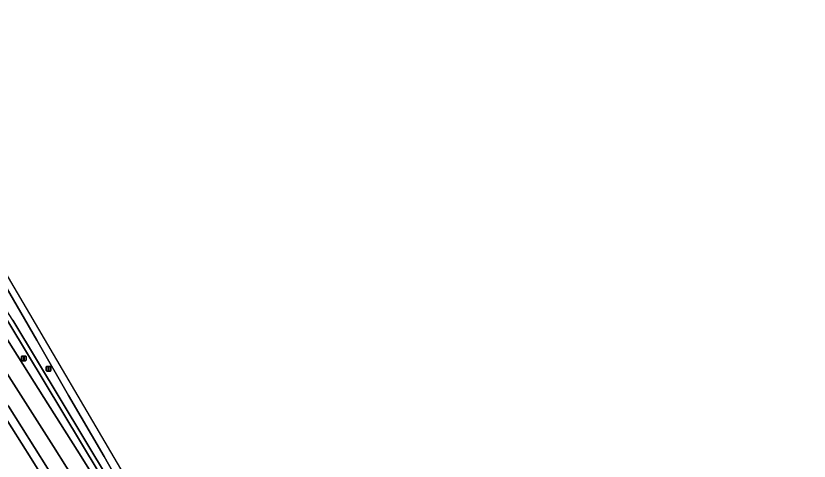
# Model space of a CAD drawing. Extents: x 157320 to 158835, y 386650 to 388491.
# Drawn here: x 158510.3 to 158677.2, y 387711.6 to 387805.3 of the extents above; entities that cross this region are included whole.
import ezdxf

# ---------------------------------------------------------------- set-up
doc = ezdxf.new("R2010")
doc.units = 0
for name, color, linetype in [('IMGEO_Berm_groen', 7, 'Continuous'), ('IMGEO_Groenvoorziening', 7, 'Continuous'), ('IMGEO_Haag', 7, 'Continuous'), ('IMGEO_Rijbaan_lokaal_open', 7, 'Continuous'), ('IMGEO_Rijbaan_regionaal_gesloten', 7, 'Continuous'), ('IMGEO_Verkeersbordpaal', 7, 'Continuous')]:
    doc.layers.add(name, color=color, linetype=linetype)

msp = doc.modelspace()

# ---------------------------------------------------------------- linework, layer by layer
at = {"layer": 'IMGEO_Berm_groen'}
for points in [[(158556.47, 387664.44), (158551.09, 387673.81), (158543.62, 387686.72), (158534.55, 387702.54), (158528.82, 387712.56), (158521.38, 387725.4), (158514.66, 387737.05), (158507.15, 387750), (158503.95, 387755.52), (158503.82, 387755.74), (158503.03, 387756.94), (158501.44, 387758.98), (158500, 387760.96), (158493.83, 387769.42), (158490.14, 387774.58), (158489.82, 387775.13), (158485.82, 387781.64)], [(158509.65, 387741.24), (158555.1, 387665.75), (158554.67, 387665.49), (158554.25, 387665.24), (158508.8, 387740.71)], [(158508.52, 387737.11), (158516.17, 387724.96), (158523.19, 387713.88), (158531.52, 387700.59), (158541.8, 387683.96), (158552.63, 387666.5), (158554.46, 387663.48)]]:
    msp.add_lwpolyline(points, dxfattribs=at)
at = {"layer": 'IMGEO_Groenvoorziening'}
msp.add_lwpolyline([(158509.65, 387741.24), (158503.82, 387750.18), (158500.42, 387755.38), (158479.04, 387788.02), (158467.74, 387805.29), (158467.32, 387805.02), (158466.9, 387804.74), (158477.32, 387788.83), (158499.58, 387754.84), (158502.87, 387749.82), (158508.8, 387740.71), (158554.25, 387665.24), (158554.67, 387665.49), (158555.1, 387665.75)], close=True, dxfattribs=at)
for points in [[(158578.08, 387609.33), (158574.73, 387615.19), (158568.59, 387625.8), (158562.46, 387636.27), (158555.6, 387647.36), (158548.03, 387659.71), (158546.53, 387662.15), (158534.61, 387681.45), (158529.85, 387689.19), (158522.37, 387701.38), (158519.65, 387705.78), (158508.7, 387723.17), (158500, 387736.75), (158497.1, 387741.2), (158492.98, 387746.72), (158492.8, 387746.94)], [(158498.67, 387735.92), (158500, 387733.78), (158507.38, 387721.85), (158513.48, 387712.12), (158526.94, 387690.54), (158540.04, 387669.73), (158546.75, 387658.96), (158552.41, 387649.89), (158559.98, 387637.84), (158563.28, 387632.66), (158565.61, 387628.77), (158568.47, 387623.54), (158572.39, 387616.33), (158573.26, 387614.32), (158574.25, 387612.07), (158575.69, 387608.75)]]:
    msp.add_lwpolyline(points, dxfattribs=at)
at = {"layer": 'IMGEO_Haag'}
msp.add_lwpolyline([(158509.65, 387741.24), (158503.82, 387750.18), (158500.42, 387755.38), (158479.04, 387788.02), (158467.74, 387805.29), (158467.32, 387805.02), (158466.9, 387804.74), (158477.32, 387788.83), (158499.58, 387754.84), (158502.87, 387749.82), (158508.8, 387740.71), (158554.25, 387665.24), (158554.67, 387665.49), (158555.1, 387665.75)], close=True, dxfattribs=at)
for points in [[(158562.46, 387636.27), (158555.6, 387647.36), (158548.03, 387659.71), (158546.53, 387662.15), (158534.61, 387681.45), (158529.85, 387689.19), (158522.37, 387701.38), (158519.65, 387705.78), (158508.7, 387723.17), (158500, 387736.75), (158497.1, 387741.2), (158492.98, 387746.72), (158492.8, 387746.94), (158492.27, 387746.83), (158488.98, 387750.89), (158478.11, 387763.82), (158477.05, 387765.09), (158475.1, 387763.59), (158475.61, 387763.03), (158484.06, 387753.93), (158484.64, 387753.31)], [(158498.67, 387735.92), (158500, 387733.78), (158507.38, 387721.85), (158513.48, 387712.12), (158526.94, 387690.54), (158540.04, 387669.73), (158546.75, 387658.96), (158552.41, 387649.89), (158559.98, 387637.84), (158563.28, 387632.66), (158565.61, 387628.77), (158568.47, 387623.54), (158572.39, 387616.33), (158573.26, 387614.32), (158574.25, 387612.07), (158575.69, 387608.75)]]:
    msp.add_lwpolyline(points, dxfattribs=at)
at = {"layer": 'IMGEO_Rijbaan_lokaal_open'}
msp.add_lwpolyline([(158597.49, 387568.67), (158589.42, 387581.73), (158583.88, 387590.94), (158582.65, 387593.26), (158581.78, 387595.37), (158581.02, 387596.83), (158580.01, 387598.91), (158579.54, 387599.87), (158578.8, 387601.55), (158577.86, 387603.72), (158575.69, 387608.75), (158574.25, 387612.07), (158573.26, 387614.32), (158572.39, 387616.33), (158568.47, 387623.54), (158565.61, 387628.77), (158563.28, 387632.66), (158559.98, 387637.84), (158552.41, 387649.89), (158546.75, 387658.96), (158540.04, 387669.73), (158526.94, 387690.54), (158513.48, 387712.12), (158507.38, 387721.85)], dxfattribs=at)
at = {"layer": 'IMGEO_Rijbaan_regionaal_gesloten'}
for points in [[(158677.18, 387467.99), (158588.04, 387615.09), (158586.26, 387618.12), (158493.99, 387775.21)], [(158507.15, 387750), (158514.66, 387737.05), (158521.38, 387725.4), (158528.82, 387712.56), (158534.55, 387702.54)], [(158640.91, 387519.87), (158625.02, 387545.45), (158614.85, 387562.21), (158599.67, 387587.83), (158590.81, 387602.44), (158581.56, 387617.94), (158570.8, 387636.12), (158561.02, 387652.6), (158554.46, 387663.48), (158552.63, 387666.5), (158541.8, 387683.96), (158531.52, 387700.59), (158523.19, 387713.88), (158516.17, 387724.96), (158508.52, 387737.11)], [(158507.37, 387731.64), (158518.22, 387714.65), (158526.4, 387701.61), (158535.46, 387687.14), (158552.05, 387660.33), (158566.75, 387635.97), (158587, 387601.21), (158592.93, 387591.05), (158599.02, 387580.79), (158620.06, 387546.22), (158632.83, 387525.67)], [(158632.83, 387525.67), (158620.06, 387546.22), (158599.02, 387580.79), (158592.93, 387591.05), (158587, 387601.21), (158566.75, 387635.97), (158552.05, 387660.33), (158535.46, 387687.14), (158526.4, 387701.61), (158518.22, 387714.65), (158507.37, 387731.64)], [(158508.7, 387723.17), (158519.65, 387705.78), (158522.37, 387701.38), (158529.85, 387689.19), (158534.61, 387681.45), (158546.53, 387662.15), (158548.03, 387659.71), (158555.6, 387647.36), (158562.46, 387636.27), (158568.59, 387625.8), (158574.73, 387615.19), (158578.08, 387609.33), (158583.63, 387600.61), (158600.42, 387572.58), (158602.07, 387569.85), (158603.34, 387567.75), (158615.23, 387548.08), (158620.08, 387540.22), (158630.42, 387523.47)]]:
    msp.add_lwpolyline(points, dxfattribs=at)
at = {"layer": 'IMGEO_Verkeersbordpaal'}
for p, q in [((158511.45, 387732.81), (158511.45, 387733.61)), ((158511.45, 387733.61), (158511.45, 387732.81)), ((158511.55, 387733.71), (158512.33, 387733.71)), ((158512.33, 387733.71), (158511.55, 387733.71)), ((158512.43, 387733.61), (158512.43, 387732.81)), ((158512.43, 387732.81), (158512.43, 387733.61)), ((158512.33, 387732.71), (158511.55, 387732.71)), ((158511.55, 387732.71), (158512.33, 387732.71)), ((158516.66, 387730.64), (158516.66, 387731.44)), ((158516.66, 387731.44), (158516.66, 387730.64)), ((158516.76, 387731.54), (158517.55, 387731.54)), ((158517.55, 387731.54), (158516.76, 387731.54)), ((158517.65, 387731.44), (158517.65, 387730.64)), ((158517.65, 387730.64), (158517.65, 387731.44)), ((158517.55, 387730.54), (158516.76, 387730.54)), ((158516.76, 387730.54), (158517.55, 387730.54))]:
    msp.add_line(p, q, dxfattribs=at)
for points in [[(158511.86, 387733.59), (158512.02, 387733.59), (158512.02, 387732.84), (158511.86, 387732.84), (158511.86, 387733.59)], [(158517.08, 387731.42), (158517.23, 387731.42), (158517.23, 387730.67), (158517.08, 387730.67), (158517.08, 387731.42)]]:
    msp.add_lwpolyline(points, dxfattribs=at)
for centre, start, end in [((158511.55, 387733.61), 90, 180), ((158511.55, 387733.61), 90, 180), ((158512.33, 387733.61), 0, 90), ((158512.33, 387733.61), 360, 90), ((158511.55, 387732.81), 180, 270), ((158511.55, 387732.81), 180, 270), ((158512.33, 387732.81), 270, 0), ((158512.33, 387732.81), 270, 0), ((158516.76, 387731.44), 90, 180), ((158516.76, 387731.44), 90, 180), ((158517.55, 387731.44), 0, 90), ((158517.55, 387731.44), 360, 90), ((158516.76, 387730.64), 180, 270), ((158516.76, 387730.64), 180, 270), ((158517.55, 387730.64), 270, 0), ((158517.55, 387730.64), 270, 0)]:
    msp.add_arc(centre, 0.1, start, end, dxfattribs=at)

doc.saveas('drawing.dxf')
